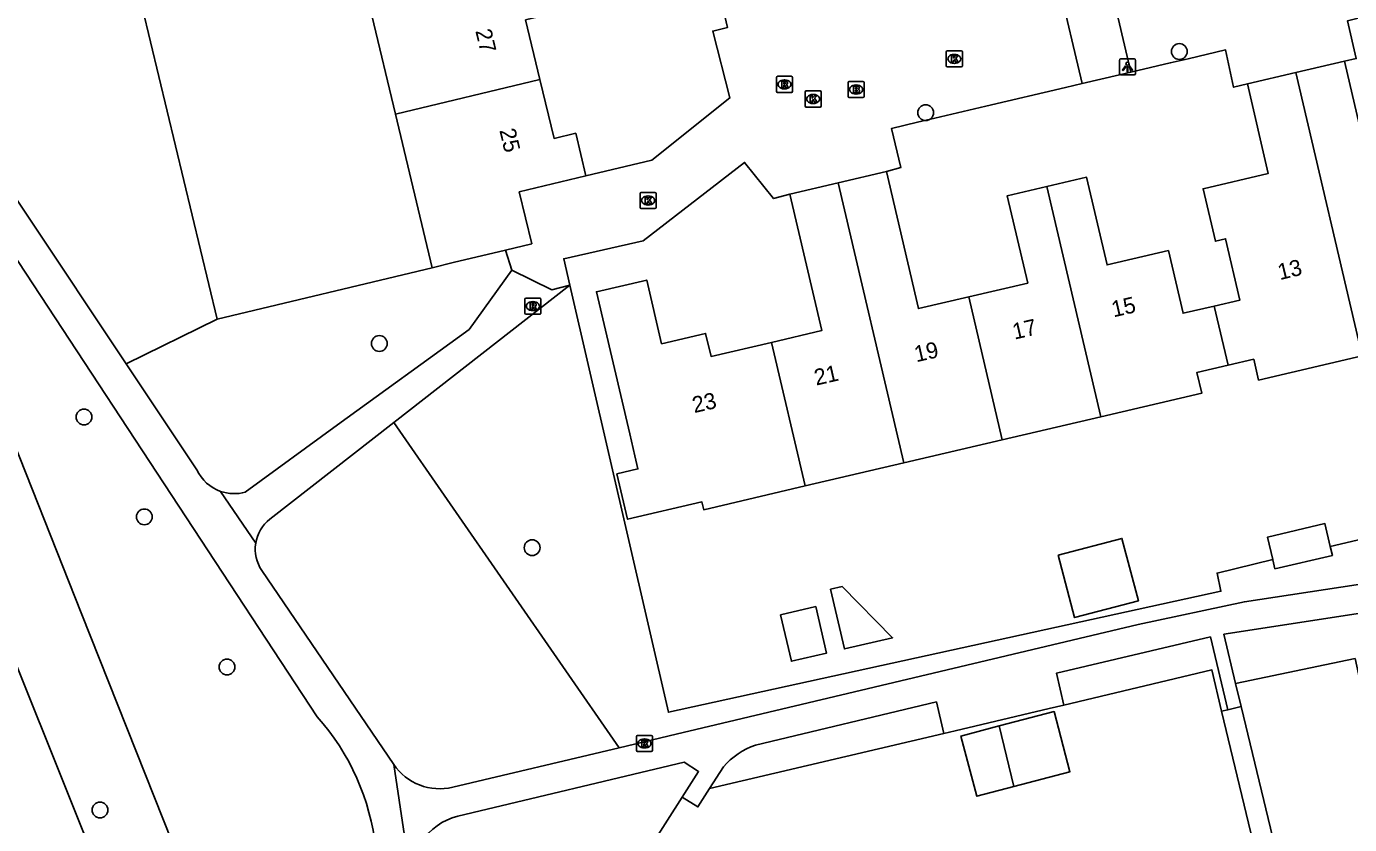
# Model space of a CAD drawing. Extents: x 158461 to 159795, y 387220 to 388672.
# Drawn here: x 159060.8 to 159142.8, y 388419.3 to 388468.8 of the extents above; entities that cross this region are included whole.
import ezdxf

# ---------------------------------------------------------------- set-up
doc = ezdxf.new("R2010")
doc.units = 0
for name, color, linetype in [('IMGEO_Boom', 7, 'Continuous'), ('IMGEO_Brandkraan', 7, 'Continuous'), ('IMGEO_Groenvoorziening', 7, 'Continuous'), ('IMGEO_Kolk', 7, 'Continuous'), ('IMGEO_Lichtpunt', 7, 'Continuous'), ('IMGEO_Pand', 7, 'Continuous'), ('IMGEO_Pand_nummerreeks', 7, 'Continuous'), ('IMGEO_Rijbaan_lokaal_open', 7, 'Continuous'), ('IMGEO_Rioolput', 7, 'Continuous'), ('IMGEO_Voetpad_halfverhard', 7, 'Continuous'), ('IMGEO_Voetpad_open', 7, 'Continuous')]:
    doc.layers.add(name, color=color, linetype=linetype)

msp = doc.modelspace()

# ---------------------------------------------------------------- linework, layer by layer
at = {"layer": 'IMGEO_Boom'}
for centre in [(159132.225, 388467.241), (159116.509, 388463.453), (159082.66, 388449.141), (159064.362, 388444.586), (159068.103, 388438.394), (159092.125, 388436.487), (159073.225, 388429.093), (159065.351, 388420.226)]:
    msp.add_circle(centre, 0.489, dxfattribs=at)
at = {"layer": 'IMGEO_Brandkraan'}
for p, q in [((159111.696, 388464.462), (159111.696, 388465.314)), ((159111.771, 388465.388), (159112.623, 388465.388)), ((159112.184, 388465.168), (159112.209, 388465.168)), ((159112.697, 388465.314), (159112.697, 388464.462)), ((159112.623, 388464.388), (159111.771, 388464.388)), ((159112.207, 388464.608), (159112.182, 388464.608))]:
    msp.add_line(p, q, dxfattribs=at)
for points in [[(159111.696, 388464.462), (159111.696, 388465.314)], [(159111.771, 388465.388), (159112.623, 388465.388)], [(159112.044, 388465.088), (159112.044, 388464.688), (159112.257, 388464.688)], [(159112.275, 388465.088), (159112.044, 388465.088)], [(159112.223, 388465.007), (159112.169, 388465.007), (159112.169, 388464.931)], [(159112.169, 388464.931), (159112.222, 388464.931)], [(159112.231, 388464.855), (159112.169, 388464.855), (159112.169, 388464.774)], [(159112.697, 388465.314), (159112.697, 388464.462)], [(159112.623, 388464.388), (159111.771, 388464.388)], [(159112.169, 388464.774), (159112.231, 388464.774)]]:
    msp.add_lwpolyline(points, dxfattribs=at)
for centre, radius, start, end in [((159111.773, 388465.312), 0.0765, 91.55205, 178.44795), ((159111.773, 388465.312), 0.0765, 91.55205, 178.44795), ((159112.224, 388464.969), 0.0379, 267.82845, 90.93552), ((159112.232, 388464.814), 0.0404, 269.87594, 90.50774), ((159112.279, 388464.943), 0.145, 59.4692, 91.53667), ((159112.304, 388464.99), 0.0922, 285.51372, 58.15012), ((159112.309, 388464.798), 0.105, 301.31148, 78.98903), ((159112.621, 388465.312), 0.0765, 1.55205, 88.44795), ((159112.621, 388465.312), 0.0765, 1.55205, 88.44795), ((159111.773, 388464.464), 0.0765, 181.55205, 268.44795), ((159111.773, 388464.464), 0.0765, 181.55205, 268.44795), ((159112.263, 388464.939), 0.251, 268.66757, 293.53466), ((159112.621, 388464.464), 0.0765, 271.55205, 358.44795), ((159112.621, 388464.464), 0.0765, 271.55205, 358.44795)]:
    msp.add_arc(centre, radius, start, end, dxfattribs=at)
for centre, major_axis, ratio, start_param, end_param in [((159112.183, 388464.888), (-0.387, 0.002), 0.722429, 4.712389, 7.853982), ((159112.208, 388464.888), (-0.39, 0.002), 0.717154, 1.570796, 4.712389)]:
    msp.add_ellipse(centre, major_axis=major_axis, ratio=ratio, start_param=start_param, end_param=end_param, dxfattribs=at)
at = {"layer": 'IMGEO_Groenvoorziening'}
for points in [[(159072.616, 388450.645), (159061.252, 388497.941)], [(159072.616, 388450.645), (159085.94, 388453.844)], [(159094.465, 388452.756), (159100.57, 388426.284), (159134.796, 388433.785), (159134.557, 388434.908), (159138.018, 388435.745)], [(159066.972, 388447.888), (159072.616, 388450.645)], [(159141.574, 388436.559), (159188.655, 388447.639)], [(159054.795, 388442.62), (159059.25, 388444.93), (159064.194, 388432.455), (159077.766, 388398.208), (159089.196, 388369.366), (159084.701, 388367.973)], [(159083.566, 388444.249), (159097.514, 388424.087)], [(159084.701, 388367.973), (159054.795, 388442.62)], [(159135.711, 388428.059), (159143.113, 388429.611), (159143.392, 388428.372), (159154.915, 388431.095), (159154.676, 388432.176), (159160.484, 388433.524), (159160.76, 388432.476), (159190.338, 388439.466)], [(159134.826, 388426.348), (159134.241, 388428.91), (159125.067, 388426.731)], [(159101.427, 388421.02), (159093.42, 388408.473), (159096.336, 388396.025)]]:
    msp.add_lwpolyline(points, dxfattribs=at)
at = {"layer": 'IMGEO_Kolk'}
for p, q in [((159117.857, 388467.288), (159118.709, 388467.288)), ((159117.782, 388466.362), (159117.782, 388467.214)), ((159118.293, 388466.508), (159118.268, 388466.508)), ((159118.27, 388467.068), (159118.295, 388467.068)), ((159118.783, 388467.214), (159118.783, 388466.362)), ((159118.709, 388466.288), (159117.857, 388466.288)), ((159109.036, 388463.873), (159109.036, 388464.725)), ((159109.111, 388464.799), (159109.963, 388464.799)), ((159109.547, 388464.019), (159109.522, 388464.019)), ((159109.524, 388464.579), (159109.549, 388464.579)), ((159110.037, 388464.725), (159110.037, 388463.873)), ((159109.963, 388463.799), (159109.111, 388463.799)), ((159098.809, 388457.583), (159098.809, 388458.435)), ((159098.884, 388458.509), (159099.736, 388458.509)), ((159099.297, 388458.289), (159099.322, 388458.289)), ((159099.81, 388458.435), (159099.81, 388457.583)), ((159099.736, 388457.509), (159098.884, 388457.509)), ((159099.32, 388457.729), (159099.295, 388457.729))]:
    msp.add_line(p, q, dxfattribs=at)
for points in [[(159117.857, 388467.288), (159118.709, 388467.288)], [(159117.782, 388466.362), (159117.782, 388467.214)], [(159118.103, 388466.988), (159118.226, 388466.988), (159118.226, 388466.837), (159118.356, 388466.988), (159118.52, 388466.988), (159118.374, 388466.837), (159118.527, 388466.588), (159118.375, 388466.588), (159118.29, 388466.752), (159118.226, 388466.685), (159118.226, 388466.588), (159118.103, 388466.588), (159118.103, 388466.988)], [(159118.783, 388467.214), (159118.783, 388466.362)], [(159118.709, 388466.288), (159117.857, 388466.288)], [(159109.036, 388463.873), (159109.036, 388464.725)], [(159109.111, 388464.799), (159109.963, 388464.799)], [(159109.357, 388464.499), (159109.48, 388464.499), (159109.48, 388464.348), (159109.61, 388464.499), (159109.774, 388464.499), (159109.628, 388464.348), (159109.781, 388464.099), (159109.629, 388464.099), (159109.544, 388464.263), (159109.48, 388464.196), (159109.48, 388464.099), (159109.357, 388464.099), (159109.357, 388464.499)], [(159110.037, 388464.725), (159110.037, 388463.873)], [(159109.963, 388463.799), (159109.111, 388463.799)], [(159098.809, 388457.583), (159098.809, 388458.435)], [(159098.884, 388458.509), (159099.736, 388458.509)], [(159099.81, 388458.435), (159099.81, 388457.583)], [(159099.736, 388457.509), (159098.884, 388457.509)], [(159099.13, 388458.209), (159099.253, 388458.209), (159099.253, 388458.058), (159099.383, 388458.209), (159099.547, 388458.209), (159099.401, 388458.058), (159099.554, 388457.809), (159099.402, 388457.809), (159099.317, 388457.973), (159099.253, 388457.906), (159099.253, 388457.809), (159099.13, 388457.809), (159099.13, 388458.209)]]:
    msp.add_lwpolyline(points, dxfattribs=at)
for centre, start, end in [((159117.859, 388467.212), 91.55205, 178.44795), ((159117.859, 388467.212), 91.55205, 178.44795), ((159118.707, 388467.212), 1.55205, 88.44795), ((159118.707, 388467.212), 1.55205, 88.44795), ((159117.859, 388466.364), 181.55205, 268.44795), ((159117.859, 388466.364), 181.55205, 268.44795), ((159118.707, 388466.364), 271.55205, 358.44795), ((159118.707, 388466.364), 271.55205, 358.44795), ((159109.113, 388464.723), 91.55205, 178.44795), ((159109.113, 388464.723), 91.55205, 178.44795), ((159109.961, 388464.723), 1.55205, 88.44795), ((159109.961, 388464.723), 1.55205, 88.44795), ((159109.113, 388463.875), 181.55205, 268.44795), ((159109.113, 388463.875), 181.55205, 268.44795), ((159109.961, 388463.875), 271.55205, 358.44795), ((159109.961, 388463.875), 271.55205, 358.44795), ((159098.886, 388458.433), 91.55205, 178.44795), ((159098.886, 388458.433), 91.55205, 178.44795), ((159099.734, 388458.433), 1.55205, 88.44795), ((159099.734, 388458.433), 1.55205, 88.44795), ((159098.886, 388457.585), 181.55205, 268.44795), ((159098.886, 388457.585), 181.55205, 268.44795), ((159099.734, 388457.585), 271.55205, 358.44795), ((159099.734, 388457.585), 271.55205, 358.44795)]:
    msp.add_arc(centre, 0.0765, start, end, dxfattribs=at)
for centre, major_axis, ratio, start_param, end_param in [((159118.269, 388466.788), (-0.387, 0.002), 0.722429, 4.712389, 7.853982), ((159118.294, 388466.788), (-0.39, 0.002), 0.717154, 1.570796, 4.712389), ((159109.523, 388464.299), (-0.387, 0.002), 0.722429, 4.712389, 7.853982), ((159109.548, 388464.299), (-0.39, 0.002), 0.717154, 1.570796, 4.712389), ((159099.296, 388458.009), (-0.387, 0.002), 0.722429, 4.712389, 7.853982), ((159099.321, 388458.009), (-0.39, 0.002), 0.717154, 1.570796, 4.712389)]:
    msp.add_ellipse(centre, major_axis=major_axis, ratio=ratio, start_param=start_param, end_param=end_param, dxfattribs=at)
at = {"layer": 'IMGEO_Lichtpunt'}
for p, q in [((159128.513, 388466.692), (159128.513, 388465.885)), ((159128.513, 388466.692), (159128.513, 388465.885)), ((159129.415, 388466.787), (159128.607, 388466.787)), ((159129.415, 388466.787), (159128.607, 388466.787)), ((159129.509, 388465.885), (159129.509, 388466.692)), ((159129.509, 388465.885), (159129.509, 388466.692)), ((159128.607, 388465.791), (159129.415, 388465.791)), ((159128.607, 388465.791), (159129.415, 388465.791))]:
    msp.add_line(p, q, dxfattribs=at)
for points in [[(159128.887, 388466.356), (159128.926, 388466.328), (159128.738, 388466.066), (159128.7, 388466.093), (159128.887, 388466.356)], [(159128.989, 388466.308), (159129.036, 388466.308), (159129.036, 388465.986), (159128.989, 388465.986), (159128.989, 388466.308)], [(159129.099, 388466.328), (159129.137, 388466.355), (159129.324, 388466.093), (159129.285, 388466.065), (159129.099, 388466.328)]]:
    msp.add_lwpolyline(points, dxfattribs=at)
msp.add_circle((159129.012, 388466.49), 0.0994, dxfattribs=at)
for centre, start, end in [((159128.607, 388466.692), 90, 180), ((159128.607, 388466.692), 90, 180), ((159129.415, 388466.692), 0, 90), ((159129.415, 388466.692), 0, 90), ((159128.607, 388465.885), 180, 270), ((159128.607, 388465.885), 180, 270), ((159129.415, 388465.885), 270, 0), ((159129.415, 388465.885), 270, 360)]:
    msp.add_arc(centre, 0.0946, start, end, dxfattribs=at)
at = {"layer": 'IMGEO_Pand'}
for points in [[(159096.532, 388472.94), (159097.118, 388470.5), (159091.716, 388469.203), (159092.604, 388465.504)], [(159083.658, 388463.35), (159082.185, 388469.485)], [(159142.452, 388466.638), (159139.442, 388465.934)], [(159142.452, 388466.638), (159144.46, 388458.048), (159147.554, 388458.771), (159147.187, 388460.338), (159147.344, 388460.375)], [(159139.442, 388465.934), (159136.437, 388465.232)], [(159139.442, 388465.934), (159143.557, 388448.379)], [(159092.604, 388465.504), (159083.658, 388463.35)], [(159092.604, 388465.504), (159093.481, 388461.853), (159094.826, 388462.176), (159095.46, 388459.536)], [(159134.387, 388451.466), (159135.972, 388451.837), (159135.084, 388455.633), (159134.454, 388455.486), (159133.694, 388458.738), (159137.735, 388459.682), (159136.437, 388465.232)], [(159085.94, 388453.844), (159083.658, 388463.35)], [(159095.46, 388459.536), (159091.331, 388458.544), (159092.104, 388455.324), (159090.469, 388454.931)], [(159108.094, 388458.406), (159111.085, 388459.105)], [(159111.085, 388459.105), (159114.074, 388459.803)], [(159111.085, 388459.105), (159115.151, 388441.739)], [(159119.178, 388452.038), (159116.06, 388451.309), (159114.074, 388459.803)], [(159124.02, 388458.873), (159126.477, 388459.448), (159127.747, 388454.016), (159131.548, 388454.904), (159132.457, 388451.015), (159134.387, 388451.466)], [(159106.961, 388449.215), (159110.073, 388449.943), (159108.094, 388458.406)], [(159124.02, 388458.873), (159121.564, 388458.299), (159122.828, 388452.891), (159119.178, 388452.038)], [(159127.365, 388444.595), (159124.02, 388458.873)], [(159085.94, 388453.844), (159087.243, 388454.157), (159090.469, 388454.931)], [(159109.045, 388440.312), (159102.758, 388438.842), (159102.645, 388439.327), (159098.041, 388438.251), (159097.383, 388441.063), (159098.681, 388441.366), (159098.49, 388442.181), (159098.173, 388443.537), (159096.113, 388452.348), (159099.226, 388453.076), (159100.148, 388449.132), (159102.873, 388449.769), (159103.208, 388448.338), (159106.961, 388449.215)], [(159119.178, 388452.038), (159121.255, 388443.166)], [(159134.387, 388451.466), (159135.247, 388447.797)], [(159106.961, 388449.215), (159109.045, 388440.312)], [(159135.247, 388447.797), (159133.315, 388447.346), (159133.616, 388446.056), (159127.365, 388444.595)], [(159143.557, 388448.379), (159137.131, 388446.877), (159136.829, 388448.167), (159135.247, 388447.797)], [(159127.365, 388444.595), (159121.255, 388443.166)], [(159121.255, 388443.166), (159115.151, 388441.739)], [(159115.151, 388441.739), (159109.045, 388440.312)], [(159138.018, 388435.745), (159137.69, 388437.148), (159141.242, 388437.978), (159141.574, 388436.559)], [(159124.714, 388436.026), (159128.667, 388437.065), (159129.685, 388433.192), (159125.733, 388432.153), (159124.714, 388436.026)], [(159138.018, 388435.745), (159138.023, 388435.724), (159138.15, 388435.178), (159141.703, 388436.008), (159141.574, 388436.559)], [(159110.614, 388433.907), (159111.335, 388434.076), (159114.454, 388430.907), (159111.477, 388430.211), (159110.614, 388433.907)], [(159107.517, 388432.322), (159109.697, 388432.832), (159110.37, 388429.952), (159108.19, 388429.443), (159107.517, 388432.322)], [(159121.069, 388425.436), (159124.466, 388426.33), (159125.447, 388422.6), (159121.98, 388421.688)], [(159121.98, 388421.688), (159119.672, 388421.08), (159118.69, 388424.81), (159121.069, 388425.436)], [(159121.069, 388425.436), (159121.98, 388421.688)]]:
    msp.add_lwpolyline(points, dxfattribs=at)
at = {"layer": 'IMGEO_Rijbaan_lokaal_open'}
for points in [[(159095.46, 388459.536), (159099.536, 388460.511), (159104.375, 388464.364), (159103.315, 388468.514), (159104.227, 388468.725), (159103.983, 388469.777), (159102.415, 388476.54)], [(159127.723, 388472.325), (159129.216, 388465.964)], [(159126.198, 388465.257), (159124.737, 388471.481)], [(159146.158, 388470.016), (159142.637, 388469.139), (159143.188, 388466.81), (159142.452, 388466.638)], [(159136.437, 388465.232), (159135.585, 388465.033), (159135.093, 388467.346), (159132.771, 388466.8), (159131.657, 388466.538), (159129.653, 388466.067), (159129.216, 388465.964)], [(159129.216, 388465.964), (159128.516, 388465.8), (159126.198, 388465.257)], [(159114.074, 388459.803), (159114.974, 388460.058), (159114.396, 388462.473), (159115.997, 388462.854), (159117.075, 388463.11), (159120.244, 388463.863), (159125.172, 388465.016), (159126.198, 388465.257)], [(159108.094, 388458.406), (159107.081, 388458.124), (159105.285, 388460.37), (159099.003, 388455.518), (159094.086, 388454.399), (159094.465, 388452.756)], [(159090.469, 388454.931), (159090.866, 388453.684)], [(159090.866, 388453.684), (159093.347, 388452.478), (159094.465, 388452.756)]]:
    msp.add_lwpolyline(points, dxfattribs=at)
at = {"layer": 'IMGEO_Rioolput'}
for p, q in [((159107.336, 388465.706), (159108.188, 388465.706)), ((159107.261, 388464.78), (159107.261, 388465.632)), ((159107.772, 388464.926), (159107.747, 388464.926)), ((159107.749, 388465.486), (159107.774, 388465.486)), ((159108.262, 388465.632), (159108.262, 388464.78)), ((159108.188, 388464.706), (159107.336, 388464.706)), ((159091.674, 388451.033), (159091.674, 388451.885)), ((159091.749, 388451.959), (159092.601, 388451.959)), ((159092.162, 388451.739), (159092.187, 388451.739)), ((159092.675, 388451.885), (159092.675, 388451.033)), ((159092.601, 388450.959), (159091.749, 388450.959)), ((159092.185, 388451.179), (159092.16, 388451.179)), ((159098.583, 388423.925), (159098.583, 388424.777)), ((159098.658, 388424.851), (159099.51, 388424.851)), ((159099.584, 388424.777), (159099.584, 388423.925)), ((159099.51, 388423.851), (159098.658, 388423.851)), ((159099.094, 388424.071), (159099.069, 388424.071)), ((159099.071, 388424.631), (159099.096, 388424.631))]:
    msp.add_line(p, q, dxfattribs=at)
for points in [[(159107.336, 388465.706), (159108.188, 388465.706)], [(159107.261, 388464.78), (159107.261, 388465.632)], [(159107.85, 388465.404), (159107.598, 388465.406), (159107.598, 388465.006)], [(159107.598, 388465.006), (159107.722, 388465.006), (159107.722, 388465.168), (159107.733, 388465.168)], [(159107.776, 388465.325), (159107.722, 388465.325), (159107.722, 388465.244)], [(159107.722, 388465.244), (159107.774, 388465.244)], [(159107.78, 388465.139), (159107.851, 388465.006), (159107.991, 388465.006), (159107.926, 388465.132)], [(159108.262, 388465.632), (159108.262, 388464.78)], [(159108.188, 388464.706), (159107.336, 388464.706)], [(159091.674, 388451.033), (159091.674, 388451.885)], [(159091.749, 388451.959), (159092.601, 388451.959)], [(159092.675, 388451.885), (159092.675, 388451.033)], [(159092.601, 388450.959), (159091.749, 388450.959)], [(159092.263, 388451.657), (159092.011, 388451.659), (159092.011, 388451.259)], [(159092.011, 388451.259), (159092.135, 388451.259), (159092.135, 388451.421), (159092.146, 388451.421)], [(159092.189, 388451.578), (159092.135, 388451.578), (159092.135, 388451.497)], [(159092.135, 388451.497), (159092.187, 388451.497)], [(159092.193, 388451.392), (159092.264, 388451.259), (159092.404, 388451.259), (159092.339, 388451.385)], [(159098.583, 388423.925), (159098.583, 388424.777)], [(159098.658, 388424.851), (159099.51, 388424.851)], [(159099.584, 388424.777), (159099.584, 388423.925)], [(159099.51, 388423.851), (159098.658, 388423.851)], [(159099.172, 388424.549), (159098.92, 388424.551), (159098.92, 388424.151)], [(159098.92, 388424.151), (159099.044, 388424.151), (159099.044, 388424.313), (159099.055, 388424.313)], [(159099.098, 388424.47), (159099.044, 388424.47), (159099.044, 388424.389)], [(159099.044, 388424.389), (159099.096, 388424.389)], [(159099.102, 388424.284), (159099.173, 388424.151), (159099.313, 388424.151), (159099.248, 388424.277)]]:
    msp.add_lwpolyline(points, dxfattribs=at)
for centre, radius, start, end in [((159107.338, 388465.63), 0.0765, 91.55205, 178.44795), ((159107.338, 388465.63), 0.0765, 91.55205, 178.44795), ((159108.186, 388465.63), 0.0765, 1.55205, 88.44795), ((159108.186, 388465.63), 0.0765, 1.55205, 88.44795), ((159107.732, 388465.115), 0.0533, 26.02933, 88.69889), ((159107.758, 388465.433), 0.19, 274.7715, 282.96867), ((159107.782, 388465.229), 0.0964, 77.00612, 93.18647), ((159107.796, 388465.286), 0.0378, 276.66336, 79.67722), ((159107.849, 388465.294), 0.109, 350.36119, 89.41601), ((159107.847, 388465.294), 0.112, 277.58423, 350.98172), ((159107.831, 388465.079), 0.108, 29.51342, 73.79051), ((159107.338, 388464.782), 0.0765, 181.55205, 268.44795), ((159107.338, 388464.782), 0.0765, 181.55205, 268.44795), ((159108.186, 388464.782), 0.0765, 271.55205, 358.44795), ((159108.186, 388464.782), 0.0765, 271.55205, 358.44795), ((159091.751, 388451.883), 0.0765, 91.55205, 178.44795), ((159091.751, 388451.883), 0.0765, 91.55205, 178.44795), ((159092.599, 388451.883), 0.0765, 1.55205, 88.44795), ((159092.599, 388451.883), 0.0765, 1.55205, 88.44795), ((159091.751, 388451.035), 0.0765, 181.55205, 268.44795), ((159091.751, 388451.035), 0.0765, 181.55205, 268.44795), ((159092.145, 388451.368), 0.0533, 26.02933, 88.69889), ((159092.171, 388451.686), 0.19, 274.7715, 282.96867), ((159092.195, 388451.482), 0.0964, 77.00612, 93.18647), ((159092.209, 388451.539), 0.0378, 276.66336, 79.67722), ((159092.262, 388451.547), 0.109, 350.36119, 89.41601), ((159092.26, 388451.547), 0.112, 277.58423, 350.98172), ((159092.244, 388451.332), 0.108, 29.51342, 73.79051), ((159092.599, 388451.035), 0.0765, 271.55205, 358.44795), ((159092.599, 388451.035), 0.0765, 271.55205, 358.44795), ((159098.66, 388424.775), 0.0765, 91.55205, 178.44795), ((159098.66, 388424.775), 0.0765, 91.55205, 178.44795), ((159099.508, 388424.775), 0.0765, 1.55205, 88.44795), ((159099.508, 388424.775), 0.0765, 1.55205, 88.44795), ((159098.66, 388423.927), 0.0765, 181.55205, 268.44795), ((159098.66, 388423.927), 0.0765, 181.55205, 268.44795), ((159099.054, 388424.26), 0.0533, 26.02933, 88.69889), ((159099.08, 388424.578), 0.19, 274.7715, 282.96867), ((159099.104, 388424.374), 0.0964, 77.00612, 93.18647), ((159099.118, 388424.431), 0.0378, 276.66336, 79.67722), ((159099.171, 388424.439), 0.109, 350.36119, 89.41601), ((159099.169, 388424.439), 0.112, 277.58423, 350.98172), ((159099.153, 388424.224), 0.108, 29.51342, 73.79051), ((159099.508, 388423.927), 0.0765, 271.55205, 358.44795), ((159099.508, 388423.927), 0.0765, 271.55205, 358.44795)]:
    msp.add_arc(centre, radius, start, end, dxfattribs=at)
for centre, major_axis, ratio, start_param, end_param in [((159107.748, 388465.206), (-0.387, 0.002), 0.722429, 4.712389, 7.853982), ((159107.773, 388465.206), (-0.39, 0.002), 0.717154, 1.570796, 4.712389), ((159092.161, 388451.459), (-0.387, 0.002), 0.722429, 4.712389, 7.853982), ((159092.186, 388451.459), (-0.39, 0.002), 0.717154, 1.570796, 4.712389), ((159099.07, 388424.351), (-0.387, 0.002), 0.722429, 4.712389, 7.853982), ((159099.095, 388424.351), (-0.39, 0.002), 0.717154, 1.570796, 4.712389)]:
    msp.add_ellipse(centre, major_axis=major_axis, ratio=ratio, start_param=start_param, end_param=end_param, dxfattribs=at)
at = {"layer": 'IMGEO_Voetpad_halfverhard'}
for points in [[(159030.538, 388528.034), (159040.675, 388500), (159053.075, 388465.176), (159078.811, 388426.011)], [(159032.194, 388528.713), (159042.577, 388500), (159054.678, 388466.305), (159066.972, 388447.888)], [(159090.866, 388453.684), (159088.222, 388450.018), (159080.067, 388444.101), (159074.355, 388439.931)], [(159094.465, 388452.756), (159083.566, 388444.249)], [(159071.361, 388441.314), (159066.972, 388447.888)], [(159189.219, 388444.902), (159168.126, 388439.011), (159153.628, 388435.917), (159149.139, 388435.097), (159136.254, 388433.137), (159129.676, 388431.727), (159101.044, 388424.926), (159097.514, 388424.087)], [(159075.876, 388438.247), (159083.566, 388444.249)], [(159135.711, 388428.059), (159134.984, 388431.12), (159149.357, 388433.345), (159154.025, 388434.197), (159168.55, 388437.298), (159189.596, 388443.069)], [(159072.823, 388439.977), (159075, 388436.758)], [(159083.55, 388423.053), (159075.378, 388435.073)], [(159125.067, 388426.731), (159124.611, 388428.701), (159134.153, 388430.959), (159135.226, 388426.442)], [(159136.049, 388426.637), (159135.711, 388428.059)], [(159105.965, 388424.243), (159117.176, 388426.923), (159117.63, 388424.965)], [(159125.067, 388426.731), (159124.16, 388426.516), (159118.331, 388425.131), (159117.63, 388424.965)], [(159117.63, 388424.965), (159103.117, 388421.549)], [(159097.514, 388424.087), (159087.206, 388421.638)], [(159083.55, 388423.053), (159084.601, 388415.995), (159084.696, 388415.611)], [(159087.529, 388419.835), (159101.547, 388423.186), (159102.442, 388422.61), (159101.427, 388421.02)], [(159103.117, 388421.549), (159103.98, 388422.902)], [(159103.117, 388421.549), (159102.397, 388420.421), (159101.427, 388421.02)]]:
    msp.add_lwpolyline(points, dxfattribs=at)
for centre, radius, start, end in [((159073.662, 388442.362), 2.529, 204.49401, 250.62011), ((159073.661, 388442.36), 2.526, 250.61736, 285.94293), ((159077.319, 388436.396), 2.347, 127.93684, 171.12534), ((159077.328, 388436.395), 2.356, 171.1489, 214.13904), ((159067.807, 388416.236), 14.718, 6.26515, 41.61687), ((159107.383, 388420.005), 4.469, 108.49535, 139.58795), ((159086.404, 388424.995), 3.452, 214.24175, 283.44189), ((159088.403, 388416.187), 3.751, 103.46761, 188.83357)]:
    msp.add_arc(centre, radius, start, end, dxfattribs=at)
at = {"layer": 'IMGEO_Voetpad_open'}
for points in [[(159135.226, 388426.442), (159134.826, 388426.348)], [(159141.108, 388400.297), (159134.826, 388426.348)], [(159135.226, 388426.442), (159136.049, 388426.637)], [(159136.049, 388426.637), (159142.329, 388400.591)]]:
    msp.add_lwpolyline(points, dxfattribs=at)

# ---------------------------------------------------------------- texts
at = {"layer": 'IMGEO_Pand_nummerreeks'}
for s, rotation, p in [('27', 283.57626, (159088.604, 388468.521)), ('25', 283.57626, (159090.092, 388462.358)), ('13', 13.56191, (159138.454, 388453.071)), ('15', 12.8629, (159128.147, 388450.763)), ('17', 12.86076, (159122.008, 388449.382)), ('19', 12.86076, (159115.928, 388447.979)), ('21', 12.86076, (159109.727, 388446.532)), ('23', 12.8629, (159102.172, 388444.827))]:
    msp.add_text(s, height=1, rotation=rotation, dxfattribs=at).set_placement(p)

doc.saveas('drawing.dxf')
